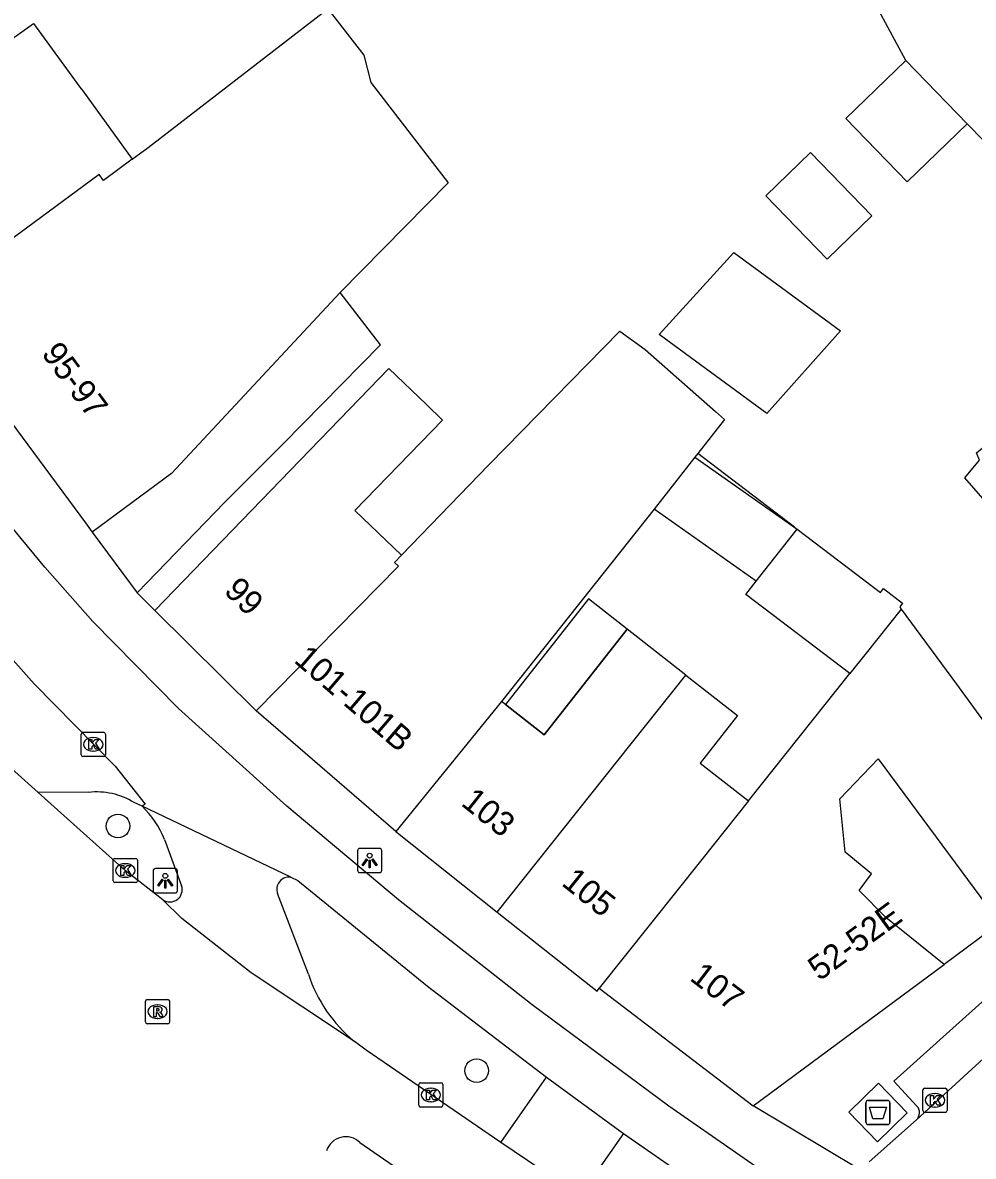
# Model space of a CAD drawing. Extents: x 161882 to 162509, y 381687 to 382379.
# Drawn here: x 162132.75 to 162171.9, y 381854.61 to 381901.3 of the extents above; entities that cross this region are included whole.
import ezdxf

# ---------------------------------------------------------------- set-up
doc = ezdxf.new("R2010")
doc.units = 0
for name, color, linetype in [('IMGEO_Afval_apart_plaats', 7, 'Continuous'), ('IMGEO_Boom', 7, 'Continuous'), ('IMGEO_Fietspad_open', 7, 'Continuous'), ('IMGEO_Hek', 7, 'Continuous'), ('IMGEO_Kolk', 7, 'Continuous'), ('IMGEO_Lichtpunt', 7, 'Continuous'), ('IMGEO_Pand', 7, 'Continuous'), ('IMGEO_Pand_nummerreeks', 7, 'Continuous'), ('IMGEO_Pand_overbouw', 7, 'Continuous'), ('IMGEO_Parkeervlak_open', 7, 'Continuous'), ('IMGEO_Rijbaan_lokaal_gesloten', 7, 'Continuous'), ('IMGEO_Rijbaan_lokaal_open', 7, 'Continuous'), ('IMGEO_Rioolput', 7, 'Continuous'), ('IMGEO_Voetpad_gesloten', 7, 'Continuous'), ('IMGEO_Voetpad_open', 7, 'Continuous')]:
    doc.layers.add(name, color=color, linetype=linetype)

msp = doc.modelspace()

# ---------------------------------------------------------------- linework, layer by layer
at = {"layer": 'IMGEO_Afval_apart_plaats'}
for p, q in [((162167.473, 381856.017), (162167.473, 381856.817)), ((162167.473, 381856.817), (162167.473, 381856.017)), ((162167.573, 381856.917), (162168.363, 381856.917)), ((162168.363, 381856.917), (162167.573, 381856.917)), ((162168.463, 381856.817), (162168.463, 381856.017)), ((162168.463, 381856.017), (162168.463, 381856.817)), ((162168.363, 381855.917), (162167.573, 381855.917)), ((162167.573, 381855.917), (162168.363, 381855.917))]:
    msp.add_line(p, q, dxfattribs=at)
msp.add_lwpolyline([(162167.616, 381856.631), (162168.32, 381856.631), (162168.171, 381856.161), (162167.765, 381856.161), (162167.616, 381856.631)], dxfattribs=at)
for centre, start, end in [((162167.573, 381856.817), 90, 180), ((162167.573, 381856.817), 90, 180), ((162168.363, 381856.817), 0, 90), ((162168.363, 381856.817), 360, 90), ((162167.573, 381856.017), 180, 270), ((162167.573, 381856.017), 180, 270), ((162168.363, 381856.017), 270, 0), ((162168.363, 381856.017), 270, 0)]:
    msp.add_arc(centre, 0.1, start, end, dxfattribs=at)
at = {"layer": 'IMGEO_Boom'}
for centre in [(162136.67, 381868.215), (162151.442, 381858.139)]:
    msp.add_circle(centre, 0.489, dxfattribs=at)
at = {"layer": 'IMGEO_Fietspad_open'}
for points in [[(162165.207, 381852.621), (162159.359, 381856.676), (162153.733, 381860.844), (162148.22, 381865.171), (162143.628, 381869.029), (162139.164, 381873.055), (162135.64, 381876.643), (162133.655, 381878.876), (162129.811, 381883.512), (162122.303, 381893.442)], [(162120.359, 381890.101), (162124.284, 381884.836), (162127.27, 381881.044), (162130.724, 381876.875), (162133.224, 381874.067), (162136.556, 381870.68), (162137.791, 381869.113), (162137.664, 381869.027)], [(162143.785, 381866.108), (162144.072, 381865.971), (162149.424, 381861.621), (162154.317, 381857.877)], [(162154.317, 381857.877), (162157.492, 381855.554)], [(162157.492, 381855.554), (162160.998, 381853.125)]]:
    msp.add_lwpolyline(points, dxfattribs=at)
at = {"layer": 'IMGEO_Hek'}
msp.add_lwpolyline([(162164.537, 381880.526), (162160.554, 381883.557)], dxfattribs=at)
at = {"layer": 'IMGEO_Kolk'}
for p, q in [((162135.152, 381871.149), (162135.152, 381872.001)), ((162135.227, 381872.075), (162136.079, 381872.075)), ((162135.64, 381871.855), (162135.665, 381871.855)), ((162136.153, 381872.001), (162136.153, 381871.149)), ((162135.663, 381871.295), (162135.638, 381871.295)), ((162136.079, 381871.075), (162135.227, 381871.075)), ((162136.47, 381865.957), (162136.47, 381866.809)), ((162136.545, 381866.883), (162137.397, 381866.883)), ((162136.958, 381866.663), (162136.983, 381866.663)), ((162137.471, 381866.809), (162137.471, 381865.957)), ((162137.397, 381865.883), (162136.545, 381865.883)), ((162136.981, 381866.103), (162136.956, 381866.103)), ((162149.055, 381856.714), (162149.055, 381857.566)), ((162149.13, 381857.64), (162149.982, 381857.64)), ((162149.543, 381857.42), (162149.568, 381857.42)), ((162150.056, 381857.566), (162150.056, 381856.714)), ((162169.817, 381856.494), (162169.817, 381857.346)), ((162169.892, 381857.42), (162170.744, 381857.42)), ((162170.818, 381857.346), (162170.818, 381856.494)), ((162149.566, 381856.86), (162149.541, 381856.86)), ((162170.305, 381857.2), (162170.33, 381857.2)), ((162149.982, 381856.64), (162149.13, 381856.64)), ((162170.744, 381856.42), (162169.892, 381856.42)), ((162170.328, 381856.64), (162170.303, 381856.64))]:
    msp.add_line(p, q, dxfattribs=at)
for points in [[(162135.152, 381871.149), (162135.152, 381872.001)], [(162135.227, 381872.075), (162136.079, 381872.075)], [(162135.473, 381871.775), (162135.596, 381871.775), (162135.596, 381871.624), (162135.726, 381871.775), (162135.89, 381871.775), (162135.744, 381871.624), (162135.897, 381871.375), (162135.745, 381871.375), (162135.66, 381871.539), (162135.596, 381871.472), (162135.596, 381871.375), (162135.473, 381871.375), (162135.473, 381871.775)], [(162136.153, 381872.001), (162136.153, 381871.149)], [(162136.079, 381871.075), (162135.227, 381871.075)], [(162136.47, 381865.957), (162136.47, 381866.809)], [(162136.545, 381866.883), (162137.397, 381866.883)], [(162137.471, 381866.809), (162137.471, 381865.957)], [(162136.791, 381866.583), (162136.914, 381866.583), (162136.914, 381866.432), (162137.044, 381866.583), (162137.208, 381866.583), (162137.062, 381866.432), (162137.215, 381866.183), (162137.063, 381866.183), (162136.978, 381866.347), (162136.914, 381866.28), (162136.914, 381866.183), (162136.791, 381866.183), (162136.791, 381866.583)], [(162137.397, 381865.883), (162136.545, 381865.883)], [(162149.055, 381856.714), (162149.055, 381857.566)], [(162149.13, 381857.64), (162149.982, 381857.64)], [(162149.376, 381857.34), (162149.499, 381857.34), (162149.499, 381857.189), (162149.629, 381857.34), (162149.793, 381857.34), (162149.647, 381857.189), (162149.8, 381856.94), (162149.648, 381856.94), (162149.563, 381857.104), (162149.499, 381857.037), (162149.499, 381856.94), (162149.376, 381856.94), (162149.376, 381857.34)], [(162150.056, 381857.566), (162150.056, 381856.714)], [(162169.817, 381856.494), (162169.817, 381857.346)], [(162169.892, 381857.42), (162170.744, 381857.42)], [(162170.818, 381857.346), (162170.818, 381856.494)], [(162170.138, 381857.12), (162170.261, 381857.12), (162170.261, 381856.969), (162170.391, 381857.12), (162170.555, 381857.12), (162170.409, 381856.969), (162170.562, 381856.72), (162170.41, 381856.72), (162170.325, 381856.884), (162170.261, 381856.817), (162170.261, 381856.72), (162170.138, 381856.72), (162170.138, 381857.12)], [(162149.982, 381856.64), (162149.13, 381856.64)], [(162170.744, 381856.42), (162169.892, 381856.42)]]:
    msp.add_lwpolyline(points, dxfattribs=at)
for centre, start, end in [((162135.229, 381871.999), 91.552, 178.448), ((162135.229, 381871.999), 91.552, 178.448), ((162136.077, 381871.999), 1.552, 88.448), ((162136.077, 381871.999), 1.552, 88.448), ((162135.229, 381871.151), 181.552, 268.448), ((162135.229, 381871.151), 181.552, 268.448), ((162136.077, 381871.151), 271.552, 358.448), ((162136.077, 381871.151), 271.552, 358.448), ((162136.547, 381866.807), 91.552, 178.448), ((162136.547, 381866.807), 91.552, 178.448), ((162137.395, 381866.807), 1.552, 88.448), ((162137.395, 381866.807), 1.552, 88.448), ((162136.547, 381865.959), 181.552, 268.448), ((162136.547, 381865.959), 181.552, 268.448), ((162137.395, 381865.959), 271.552, 358.448), ((162137.395, 381865.959), 271.552, 358.448), ((162149.132, 381857.564), 91.552, 178.448), ((162149.132, 381857.564), 91.552, 178.448), ((162149.98, 381857.564), 1.552, 88.448), ((162149.98, 381857.564), 1.552, 88.448), ((162169.894, 381857.344), 91.552, 178.448), ((162169.894, 381857.344), 91.552, 178.448), ((162170.742, 381857.344), 1.552, 88.448), ((162170.742, 381857.344), 1.552, 88.448), ((162149.132, 381856.716), 181.552, 268.448), ((162149.132, 381856.716), 181.552, 268.448), ((162149.98, 381856.716), 271.552, 358.448), ((162149.98, 381856.716), 271.552, 358.448), ((162169.894, 381856.496), 181.552, 268.448), ((162169.894, 381856.496), 181.552, 268.448), ((162170.742, 381856.496), 271.552, 358.448), ((162170.742, 381856.496), 271.552, 358.448)]:
    msp.add_arc(centre, 0.0765, start, end, dxfattribs=at)
for centre, major_axis, ratio, start_param, end_param in [((162135.639, 381871.575), (-0.387, 0.002), 0.722429, 4.712389, 7.853982), ((162135.664, 381871.575), (-0.39, 0.002), 0.717154, 1.570796, 4.712389), ((162136.957, 381866.383), (-0.387, 0.002), 0.722429, 4.712389, 7.853982), ((162136.982, 381866.383), (-0.39, 0.002), 0.717154, 1.570796, 4.712389), ((162149.542, 381857.14), (-0.387, 0.002), 0.722429, 4.712389, 7.853982), ((162149.567, 381857.14), (-0.39, 0.002), 0.717154, 1.570796, 4.712389), ((162170.304, 381856.92), (-0.387, 0.002), 0.722429, 4.712389, 7.853982), ((162170.329, 381856.92), (-0.39, 0.002), 0.717154, 1.570796, 4.712389)]:
    msp.add_ellipse(centre, major_axis=major_axis, ratio=ratio, start_param=start_param, end_param=end_param, dxfattribs=at)
at = {"layer": 'IMGEO_Lichtpunt'}
for p, q in [((162146.536, 381867.198), (162146.536, 381866.391)), ((162146.536, 381867.198), (162146.536, 381866.391)), ((162147.438, 381867.293), (162146.63, 381867.293)), ((162147.438, 381867.293), (162146.63, 381867.293)), ((162147.532, 381866.391), (162147.532, 381867.198)), ((162147.532, 381866.391), (162147.532, 381867.198)), ((162138.119, 381866.364), (162138.119, 381865.557)), ((162138.119, 381866.364), (162138.119, 381865.557)), ((162139.021, 381866.459), (162138.213, 381866.459)), ((162139.021, 381866.459), (162138.213, 381866.459)), ((162139.115, 381865.557), (162139.115, 381866.364)), ((162139.115, 381865.557), (162139.115, 381866.364)), ((162146.63, 381866.297), (162147.438, 381866.297)), ((162146.63, 381866.297), (162147.438, 381866.297)), ((162138.213, 381865.463), (162139.021, 381865.463)), ((162138.213, 381865.463), (162139.021, 381865.463))]:
    msp.add_line(p, q, dxfattribs=at)
for points in [[(162146.91, 381866.862), (162146.949, 381866.834), (162146.761, 381866.572), (162146.723, 381866.599), (162146.91, 381866.862)], [(162147.012, 381866.814), (162147.059, 381866.814), (162147.059, 381866.492), (162147.012, 381866.492), (162147.012, 381866.814)], [(162147.122, 381866.834), (162147.16, 381866.861), (162147.347, 381866.599), (162147.308, 381866.571), (162147.122, 381866.834)], [(162138.493, 381866.028), (162138.532, 381866), (162138.344, 381865.738), (162138.306, 381865.765), (162138.493, 381866.028)], [(162138.595, 381865.98), (162138.642, 381865.98), (162138.642, 381865.658), (162138.595, 381865.658), (162138.595, 381865.98)], [(162138.705, 381866), (162138.743, 381866.027), (162138.93, 381865.765), (162138.891, 381865.737), (162138.705, 381866)]]:
    msp.add_lwpolyline(points, dxfattribs=at)
for centre in [(162147.035, 381866.996), (162138.618, 381866.162)]:
    msp.add_circle(centre, 0.0994, dxfattribs=at)
for centre, start, end in [((162146.63, 381867.198), 90, 180), ((162146.63, 381867.198), 90, 180), ((162147.438, 381867.198), 0, 90), ((162147.438, 381867.198), 0, 90), ((162138.213, 381866.364), 90, 180), ((162138.213, 381866.364), 90, 180), ((162139.021, 381866.364), 0, 90), ((162139.021, 381866.364), 0, 90), ((162146.63, 381866.391), 180, 270), ((162146.63, 381866.391), 180, 270), ((162147.438, 381866.391), 270, 0), ((162147.438, 381866.391), 270, 360), ((162138.213, 381865.557), 180, 270), ((162138.213, 381865.557), 180, 270), ((162139.021, 381865.557), 270, 0), ((162139.021, 381865.557), 270, 360)]:
    msp.add_arc(centre, 0.0946, start, end, dxfattribs=at)
at = {"layer": 'IMGEO_Pand'}
for points in [[(162137.257, 381895.673), (162137.908, 381896.154), (162144.357, 381901.126), (162145.319, 381901.867), (162146.794, 381899.953), (162147.078, 381898.84), (162150.271, 381894.699), (162145.821, 381890.179), (162138.873, 381882.735), (162135.607, 381880.322)], [(162124.62, 381895.153), (162132, 381900.416), (162133.197, 381901.27), (162135.105, 381898.639), (162135.217, 381898.485), (162137.257, 381895.673)], [(162171.643, 381897.136), (162169.174, 381894.747), (162166.651, 381897.354), (162169.12, 381899.743)], [(162171.643, 381897.136), (162169.12, 381899.743)], [(162137.257, 381895.673), (162136.074, 381894.8), (162135.891, 381895.052), (162128.744, 381889.774), (162128.654, 381889.707)], [(162163.351, 381894.161), (162165.874, 381891.554), (162167.72, 381893.341), (162165.198, 381895.948), (162163.351, 381894.161)], [(162162.031, 381891.832), (162166.424, 381888.608), (162163.393, 381885.202), (162158.953, 381888.461), (162162.031, 381891.832)], [(162128.654, 381889.707), (162135.331, 381880.695), (162135.607, 381880.322)], [(162148.345, 381879.368), (162151.949, 381883.093), (162157.343, 381888.594), (162158.379, 381887.832), (162161.278, 381885.287), (162161.652, 381884.958), (162160.554, 381883.557), (162160.435, 381883.405)], [(162138.193, 381877.093), (162144.169, 381883.287), (162147.821, 381887.062), (162149.376, 381885.567), (162150.033, 381884.935), (162146.429, 381881.21), (162148.345, 381879.368)], [(162178.278, 381867.945), (162172.782, 381875.521), (162175.682, 381877.625), (162174.953, 381878.63), (162174.834, 381878.795), (162171.545, 381882.56), (162172.152, 381883.286), (162172.027, 381883.588), (162173.19, 381884.548), (162174.639, 381882.333)], [(162160.435, 381883.405), (162158.747, 381881.258)], [(162160.435, 381883.405), (162164.642, 381880.446)], [(162158.747, 381881.258), (162152.463, 381873.345)], [(162162.957, 381878.297), (162158.747, 381881.258)], [(162162.957, 381878.297), (162164.642, 381880.446)], [(162164.642, 381880.446), (162168.072, 381877.837), (162168.196, 381877.999), (162168.987, 381877.397), (162168.868, 381877.239), (162168.933, 381877.15)], [(162142.368, 381872.959), (162148.222, 381878.914), (162148.06, 381879.073), (162148.345, 381879.368)], [(162166.814, 381874.49), (162162.529, 381877.751), (162162.957, 381878.297)], [(162138.193, 381877.093), (162142.368, 381872.959)], [(162168.933, 381877.15), (162167.482, 381875.329), (162166.814, 381874.49)], [(162168.933, 381877.15), (162171.2, 381874.055), (162173.642, 381870.716), (162176.595, 381866.681)], [(162160.06, 381874.431), (162157.643, 381876.327), (162154.22, 381871.965), (162152.629, 381873.215), (162152.463, 381873.345)], [(162152.281, 381864.662), (162160.06, 381874.431)], [(162160.06, 381874.431), (162162.185, 381872.764), (162160.651, 381870.809), (162162.639, 381869.248)], [(162162.639, 381869.248), (162166.814, 381874.49)], [(162152.463, 381873.345), (162148.108, 381867.983)], [(162148.108, 381867.983), (162142.368, 381872.959)], [(162170.693, 381862.513), (162168.29, 381864.451), (162167.194, 381865.56), (162167.706, 381866.247), (162166.625, 381867.135), (162166.397, 381869.331), (162167.982, 381870.977), (162172.99, 381864.214)], [(162162.639, 381869.248), (162160.713, 381866.829), (162156.495, 381861.533)], [(162148.108, 381867.983), (162152.281, 381864.662)], [(162152.281, 381864.662), (162156.403, 381861.418), (162156.495, 381861.533)], [(162162.832, 381856.692), (162170.693, 381862.513)], [(162156.495, 381861.533), (162162.832, 381856.692)]]:
    msp.add_lwpolyline(points, dxfattribs=at)
at = {"layer": 'IMGEO_Pand_overbouw'}
for points in [[(162141.07, 381881.552), (162143.48, 381883.948), (162147.48, 381888.026), (162145.821, 381890.179), (162138.873, 381882.735), (162135.607, 381880.322), (162137.19, 381878.185), (162137.464, 381877.815)], [(162156.051, 381877.576), (162152.629, 381873.215), (162154.22, 381871.965), (162157.643, 381876.327)]]:
    msp.add_lwpolyline(points, close=True, dxfattribs=at)
at = {"layer": 'IMGEO_Parkeervlak_open'}
for points in [[(162135.453, 381869.602), (162133.386, 381869.592)], [(162137.664, 381869.027), (162137.34, 381869.182)]]:
    msp.add_lwpolyline(points, dxfattribs=at)
msp.add_arc((162135.783, 381866.634), 2.986, 58.5679, 96.3359, dxfattribs=at)
at = {"layer": 'IMGEO_Rijbaan_lokaal_gesloten'}
for points in [[(162133.386, 381869.592), (162131.463, 381871.309)], [(162138.523, 381865.178), (162136.971, 381866.383), (162133.386, 381869.592)], [(162143.785, 381866.108), (162137.664, 381869.027)], [(162138.586, 381867.664), (162139.288, 381865.756)], [(162144.511, 381862.116), (162143.242, 381865.429)], [(162146.409, 381859.345), (162142.162, 381862.162), (162139.295, 381864.401), (162138.523, 381865.178)], [(162152.445, 381855.182), (162146.893, 381858.988), (162146.409, 381859.345)], [(162146.637, 381855.183), (162149.998, 381852.855)], [(162155.688, 381852.991), (162152.445, 381855.182)]]:
    msp.add_lwpolyline(points, dxfattribs=at)
for centre, radius, start, end in [((162134.931, 381866.185), 3.942, 22.0303, 46.1224), ((162138.81, 381865.593), 0.505, 235.3248, 18.8214), ((162143.718, 381865.605), 0.508, 82.4543, 200.2466), ((162150.227, 381863.996), 6.017, 198.203, 230.6155), ((162146.056, 381854.575), 0.841, 46.3251, 161.4733)]:
    msp.add_arc(centre, radius, start, end, dxfattribs=at)
at = {"layer": 'IMGEO_Rijbaan_lokaal_open'}
for points in [[(162169.555, 381856.117), (162172.481, 381858.791), (162173.371, 381859.537), (162174.221, 381860.14)], [(162169.555, 381856.117), (162167.602, 381854.382)]]:
    msp.add_lwpolyline(points, dxfattribs=at)
at = {"layer": 'IMGEO_Rioolput'}
for p, q in [((162137.798, 381860.145), (162137.798, 381860.997)), ((162137.873, 381861.071), (162138.725, 381861.071)), ((162138.799, 381860.997), (162138.799, 381860.145)), ((162138.286, 381860.851), (162138.311, 381860.851)), ((162138.725, 381860.071), (162137.873, 381860.071)), ((162138.309, 381860.291), (162138.284, 381860.291))]:
    msp.add_line(p, q, dxfattribs=at)
for points in [[(162137.798, 381860.145), (162137.798, 381860.997)], [(162137.873, 381861.071), (162138.725, 381861.071)], [(162138.799, 381860.997), (162138.799, 381860.145)], [(162138.387, 381860.769), (162138.135, 381860.771), (162138.135, 381860.371)], [(162138.135, 381860.371), (162138.259, 381860.371), (162138.259, 381860.533), (162138.27, 381860.533)], [(162138.313, 381860.69), (162138.259, 381860.69), (162138.259, 381860.609)], [(162138.259, 381860.609), (162138.311, 381860.609)], [(162138.725, 381860.071), (162137.873, 381860.071)], [(162138.317, 381860.504), (162138.388, 381860.371), (162138.528, 381860.371), (162138.463, 381860.497)]]:
    msp.add_lwpolyline(points, dxfattribs=at)
for centre, radius, start, end in [((162137.875, 381860.995), 0.0765, 91.552, 178.448), ((162137.875, 381860.995), 0.0765, 91.552, 178.448), ((162138.723, 381860.995), 0.0765, 1.552, 88.448), ((162138.723, 381860.995), 0.0765, 1.552, 88.448), ((162138.269, 381860.48), 0.0533, 26.0293, 88.6989), ((162138.295, 381860.798), 0.19, 274.7715, 282.9687), ((162138.319, 381860.594), 0.0964, 77.0061, 93.1865), ((162138.333, 381860.651), 0.0378, 276.6634, 79.6772), ((162138.386, 381860.659), 0.109, 350.3612, 89.416), ((162138.384, 381860.659), 0.112, 277.5842, 350.9817), ((162138.368, 381860.444), 0.108, 29.5134, 73.7905), ((162137.875, 381860.147), 0.0765, 181.552, 268.448), ((162137.875, 381860.147), 0.0765, 181.552, 268.448), ((162138.723, 381860.147), 0.0765, 271.552, 358.448), ((162138.723, 381860.147), 0.0765, 271.552, 358.448)]:
    msp.add_arc(centre, radius, start, end, dxfattribs=at)
for centre, major_axis, ratio, start_param, end_param in [((162138.285, 381860.571), (-0.387, 0.002), 0.722429, 4.712389, 7.853982), ((162138.31, 381860.571), (-0.39, 0.002), 0.717154, 1.570796, 4.712389)]:
    msp.add_ellipse(centre, major_axis=major_axis, ratio=ratio, start_param=start_param, end_param=end_param, dxfattribs=at)
at = {"layer": 'IMGEO_Voetpad_gesloten'}
msp.add_lwpolyline([(162167.95, 381855.215), (162166.766, 381856.436), (162167.986, 381857.619), (162169.17, 381856.398), (162167.95, 381855.215)], dxfattribs=at)
at = {"layer": 'IMGEO_Voetpad_open'}
for points in [[(162169.12, 381899.743), (162166.149, 381905.238)], [(162179.758, 381886.011), (162172.317, 381896.44), (162171.643, 381897.136)], [(162135.607, 381880.322), (162137.19, 381878.185), (162137.464, 381877.815), (162138.193, 381877.093)], [(162172.99, 381864.214), (162170.693, 381862.513)], [(162173.553, 381860.247), (162172.749, 381861.307), (162172.384, 381861.078), (162171.188, 381860.007), (162168.627, 381857.706), (162169.576, 381856.681)], [(162152.445, 381855.182), (162154.317, 381857.877)], [(162167.236, 381854.058), (162162.832, 381856.692)], [(162157.492, 381855.554), (162155.688, 381852.991)]]:
    msp.add_lwpolyline(points, dxfattribs=at)
msp.add_arc((162169.286, 381856.409), 0.397, 312.6327, 43.1026, dxfattribs=at)

# ---------------------------------------------------------------- texts
at = {"layer": 'IMGEO_Pand_nummerreeks'}
for s, rotation, p in [('95-97', 306.4113, (162133.49, 381887.669)), ('99', 315.4583, (162140.991, 381877.849)), ('101-101B', 319.32, (162143.872, 381874.99)), ('103', 321.4858, (162150.756, 381869.096)), ('105', 321.4915, (162154.894, 381865.803)), ('52-52E', 36.0047, (162165.559, 381861.807)), ('107', 322.6202, (162160.174, 381861.894))]:
    msp.add_text(s, height=1, rotation=rotation, dxfattribs=at).set_placement(p)

doc.saveas('drawing.dxf')
